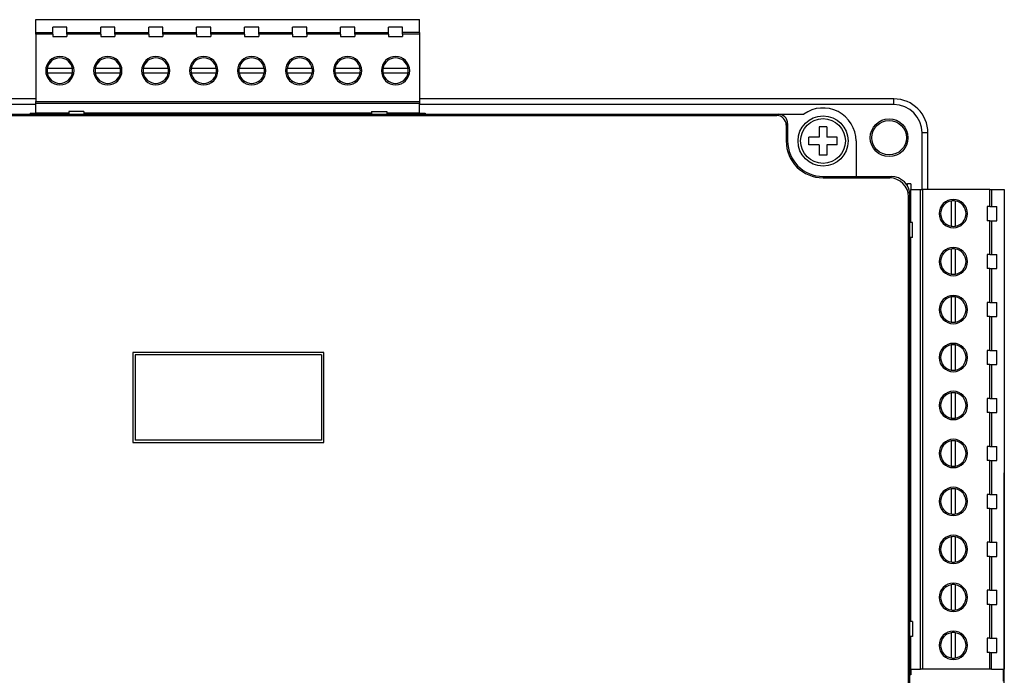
# Model space of a CAD drawing. Header units: millimetres. Extents: x -7023 to 53801, y 9849 to 33561.
# Tile 456 of 537: x 28868 to 28892, y 26556 to 26571. Entities that reach past the tile are written whole.
import ezdxf

# ---------------------------------------------------------------- set-up
doc = ezdxf.new("R2010")
doc.units = ezdxf.units.MM
doc.layers.add('IE_SKD', color=6, linetype='Continuous')

# ---------------------------------------------------------------- blocks, each defined once
blk = doc.blocks.new('Modul kontroli HID X100')
at = {"layer": 'IE_SKD', "linetype": 'Continuous', "lineweight": 25}
for p, q in [((-24081.05, -33184.7), (-24040.41, -33184.7)), ((-24081.05, -33186.05), (-24081.05, -33184.7)), ((-24040.41, -33186.05), (-24040.41, -33184.7)), ((-24077.76, -33185.5), (-24079.26, -33185.5)), ((-24079.26, -33186.05), (-24079.26, -33185.5)), ((-24077.76, -33186.05), (-24077.76, -33185.5)), ((-24072.68, -33185.5), (-24074.18, -33185.5)), ((-24074.18, -33186.05), (-24074.18, -33185.5)), ((-24072.68, -33186.05), (-24072.68, -33185.5)), ((-24067.6, -33185.5), (-24069.1, -33185.5)), ((-24069.1, -33186.05), (-24069.1, -33185.5)), ((-24067.6, -33186.05), (-24067.6, -33185.5)), ((-24062.52, -33185.5), (-24064.02, -33185.5)), ((-24064.02, -33186.05), (-24064.02, -33185.5)), ((-24062.52, -33186.05), (-24062.52, -33185.5)), ((-24057.44, -33185.5), (-24058.94, -33185.5)), ((-24058.94, -33186.05), (-24058.94, -33185.5)), ((-24057.44, -33186.05), (-24057.44, -33185.5)), ((-24052.36, -33185.5), (-24053.86, -33185.5)), ((-24053.86, -33186.05), (-24053.86, -33185.5)), ((-24052.36, -33186.05), (-24052.36, -33185.5)), ((-24047.28, -33185.5), (-24048.78, -33185.5)), ((-24048.78, -33186.05), (-24048.78, -33185.5)), ((-24047.28, -33186.05), (-24047.28, -33185.5)), ((-24042.2, -33185.5), (-24043.7, -33185.5)), ((-24043.7, -33186.05), (-24043.7, -33185.5)), ((-24042.2, -33186.05), (-24042.2, -33185.5)), ((-24081.05, -33186.05), (-24079.26, -33186.05)), ((-24081.05, -33186.23), (-24081.05, -33186.05)), ((-24081.05, -33186.23), (-24081.05, -33193.38)), ((-24079.26, -33186.23), (-24081.05, -33186.23)), ((-24079.26, -33186.23), (-24079.26, -33186.05)), ((-24079.26, -33186.23), (-24079.26, -33186.5)), ((-24079.26, -33186.5), (-24077.76, -33186.5)), ((-24077.76, -33186.23), (-24077.76, -33186.05)), ((-24077.76, -33186.05), (-24074.18, -33186.05)), ((-24077.76, -33186.23), (-24077.76, -33186.5)), ((-24074.18, -33186.23), (-24077.76, -33186.23)), ((-24074.18, -33186.23), (-24074.18, -33186.05)), ((-24074.18, -33186.23), (-24074.18, -33186.5)), ((-24074.18, -33186.5), (-24072.68, -33186.5)), ((-24072.68, -33186.23), (-24072.68, -33186.05)), ((-24072.68, -33186.05), (-24069.1, -33186.05)), ((-24072.68, -33186.23), (-24072.68, -33186.5)), ((-24069.1, -33186.23), (-24072.68, -33186.23)), ((-24069.1, -33186.23), (-24069.1, -33186.05)), ((-24069.1, -33186.23), (-24069.1, -33186.5)), ((-24069.1, -33186.5), (-24067.6, -33186.5)), ((-24067.6, -33186.05), (-24064.02, -33186.05)), ((-24067.6, -33186.23), (-24067.6, -33186.05)), ((-24067.6, -33186.23), (-24067.6, -33186.5)), ((-24064.02, -33186.23), (-24067.6, -33186.23)), ((-24064.02, -33186.23), (-24064.02, -33186.05)), ((-24064.02, -33186.23), (-24064.02, -33186.5)), ((-24064.02, -33186.5), (-24062.52, -33186.5)), ((-24062.52, -33186.23), (-24062.52, -33186.05)), ((-24062.52, -33186.05), (-24058.94, -33186.05)), ((-24062.52, -33186.23), (-24062.52, -33186.5)), ((-24058.94, -33186.23), (-24062.52, -33186.23)), ((-24058.94, -33186.23), (-24058.94, -33186.05)), ((-24058.94, -33186.23), (-24058.94, -33186.5)), ((-24058.94, -33186.5), (-24057.44, -33186.5)), ((-24057.44, -33186.23), (-24057.44, -33186.05)), ((-24057.44, -33186.05), (-24053.86, -33186.05)), ((-24057.44, -33186.23), (-24057.44, -33186.5)), ((-24053.86, -33186.23), (-24057.44, -33186.23)), ((-24053.86, -33186.23), (-24053.86, -33186.05)), ((-24053.86, -33186.23), (-24053.86, -33186.5)), ((-24053.86, -33186.5), (-24052.36, -33186.5)), ((-24052.36, -33186.05), (-24048.78, -33186.05)), ((-24052.36, -33186.23), (-24052.36, -33186.05)), ((-24052.36, -33186.23), (-24052.36, -33186.5)), ((-24048.78, -33186.23), (-24052.36, -33186.23)), ((-24048.78, -33186.23), (-24048.78, -33186.05)), ((-24048.78, -33186.23), (-24048.78, -33186.5)), ((-24048.78, -33186.5), (-24047.28, -33186.5)), ((-24047.28, -33186.23), (-24047.28, -33186.05)), ((-24047.28, -33186.05), (-24043.7, -33186.05)), ((-24047.28, -33186.23), (-24047.28, -33186.5)), ((-24043.7, -33186.23), (-24047.28, -33186.23)), ((-24043.7, -33186.23), (-24043.7, -33186.05)), ((-24043.7, -33186.23), (-24043.7, -33186.5)), ((-24043.7, -33186.5), (-24042.2, -33186.5)), ((-24042.2, -33186.23), (-24042.2, -33186.05)), ((-24040.41, -33186.05), (-24042.2, -33186.05)), ((-24042.2, -33186.23), (-24042.2, -33186.5)), ((-24040.41, -33186.23), (-24042.2, -33186.23)), ((-24040.41, -33186.05), (-24040.41, -33186.23)), ((-24040.41, -33186.23), (-24040.41, -33193.38)), ((-24077.18, -33189.87), (-24079.84, -33189.87)), ((-24072.1, -33189.87), (-24074.76, -33189.87)), ((-24067.02, -33189.87), (-24069.68, -33189.87)), ((-24061.94, -33189.87), (-24064.6, -33189.87)), ((-24056.86, -33189.87), (-24059.52, -33189.87)), ((-24051.78, -33189.87), (-24054.44, -33189.87)), ((-24046.7, -33189.87), (-24049.36, -33189.87)), ((-24041.62, -33189.87), (-24044.28, -33189.87)), ((-24079.84, -33190.33), (-24077.18, -33190.33)), ((-24074.76, -33190.33), (-24072.1, -33190.33)), ((-24069.68, -33190.33), (-24067.02, -33190.33)), ((-24064.6, -33190.33), (-24061.94, -33190.33)), ((-24059.52, -33190.33), (-24056.86, -33190.33)), ((-24054.44, -33190.33), (-24051.78, -33190.33)), ((-24049.36, -33190.33), (-24046.7, -33190.33)), ((-24044.28, -33190.33), (-24041.62, -33190.33)), ((-24081.05, -33193.09), (-24131.17, -33193.09)), ((-23990.17, -33193.09), (-24040.41, -33193.09)), ((-23990.17, -33193.7), (-23990.17, -33193.09)), ((-24081.05, -33193.7), (-24131.17, -33193.7)), ((-24081.05, -33193.38), (-24040.41, -33193.38)), ((-24081.05, -33193.57), (-24081.05, -33193.38)), ((-24040.41, -33193.57), (-24081.05, -33193.57)), ((-24081.05, -33194.6), (-24081.05, -33193.57)), ((-24040.41, -33193.38), (-24040.41, -33193.57)), ((-24040.41, -33194.6), (-24040.41, -33193.57)), ((-23990.17, -33193.7), (-24040.41, -33193.7)), ((-24118.77, -33194.86), (-24002.57, -33194.86)), ((-24105.97, -33194.7), (-24015.37, -33194.7)), ((-24081.65, -33194.6), (-24081.05, -33194.6)), ((-24081.65, -33194.6), (-24081.65, -33194.7)), ((-24077.57, -33194.6), (-24081.05, -33194.6)), ((-24079.39, -33194.6), (-24079.39, -33194.7)), ((-24077.64, -33194.6), (-24077.64, -33194.7)), ((-24075.97, -33194.43), (-24077.57, -33194.43)), ((-24077.57, -33194.43), (-24077.57, -33194.7)), ((-24075.97, -33194.43), (-24075.97, -33194.7)), ((-24045.49, -33194.6), (-24075.97, -33194.6)), ((-24074.31, -33194.6), (-24074.31, -33194.7)), ((-24072.56, -33194.6), (-24072.56, -33194.7)), ((-24069.23, -33194.6), (-24069.23, -33194.7)), ((-24067.48, -33194.6), (-24067.48, -33194.7)), ((-24064.15, -33194.6), (-24064.15, -33194.7)), ((-24062.4, -33194.6), (-24062.4, -33194.7)), ((-24059.07, -33194.6), (-24059.07, -33194.7)), ((-24057.32, -33194.6), (-24057.32, -33194.7)), ((-24053.99, -33194.6), (-24053.99, -33194.7)), ((-24052.24, -33194.6), (-24052.24, -33194.7)), ((-24048.91, -33194.6), (-24048.91, -33194.7)), ((-24047.16, -33194.6), (-24047.16, -33194.7)), ((-24045.49, -33194.43), (-24043.89, -33194.43)), ((-24045.49, -33194.43), (-24045.49, -33194.7)), ((-24043.89, -33194.43), (-24043.89, -33194.7)), ((-24040.41, -33194.6), (-24043.89, -33194.6)), ((-24043.83, -33194.6), (-24043.83, -33194.7)), ((-24042.08, -33194.6), (-24042.08, -33194.7)), ((-24040.41, -33194.6), (-24039.81, -33194.6)), ((-24039.81, -33194.6), (-24039.81, -33194.7)), ((-24015.37, -33194.7), (-24002.42, -33194.7)), ((-24002.57, -33194.86), (-24002.42, -33194.7)), ((-24002.42, -33194.7), (-23999.7, -33194.7)), ((-24001.42, -33195.7), (-24001.57, -33195.86)), ((-24001.57, -33195.86), (-24001.57, -33197.55)), ((-24001.42, -33195.7), (-24001.42, -33197.55)), ((-23997.27, -33196.05), (-23998.07, -33196.05)), ((-23998.07, -33196.05), (-23998.07, -33197.15)), ((-23997.27, -33196.05), (-23997.27, -33197.15)), ((-23998.07, -33197.15), (-23999.17, -33197.15)), ((-23999.17, -33197.95), (-23999.17, -33197.15)), ((-23996.17, -33197.15), (-23997.27, -33197.15)), ((-23996.17, -33197.95), (-23996.17, -33197.15)), ((-23987.17, -33202.7), (-23987.17, -33196.7)), ((-23986.56, -33196.7), (-23987.17, -33196.7)), ((-23986.56, -33202.7), (-23986.56, -33196.7)), ((-24001.42, -33197.55), (-24001.57, -33197.55)), ((-23998.07, -33197.95), (-23999.17, -33197.95)), ((-23998.07, -33197.95), (-23998.07, -33199.05)), ((-23997.27, -33197.95), (-23997.27, -33199.05)), ((-23996.17, -33197.95), (-23997.27, -33197.95)), ((-23994.17, -33197.55), (-23994.17, -33201.3)), ((-23997.27, -33199.05), (-23998.07, -33199.05)), ((-23997.67, -33201.3), (-23997.67, -33201.46)), ((-23997.67, -33201.3), (-23994.17, -33201.3)), ((-23997.67, -33201.46), (-23990.62, -33201.46)), ((-23994.17, -33201.3), (-23990.46, -33201.3)), ((-23990.62, -33201.46), (-23990.46, -33201.3)), ((-23988.87, -33202.1), (-23988.72, -33202.1)), ((-23988.37, -33202.1), (-23988.72, -33202.1)), ((-23988.72, -33202.33), (-23988.72, -33202.1)), ((-23988.37, -33202.1), (-23988.37, -33202.7)), ((-23988.47, -33203.3), (-23988.62, -33203.45)), ((-23988.62, -33305.96), (-23988.62, -33203.45)), ((-23988.47, -33306.11), (-23988.47, -33203.3)), ((-23988.37, -33206.18), (-23988.37, -33202.7)), ((-23988.37, -33202.7), (-23987.34, -33202.7)), ((-23987.34, -33253.5), (-23987.34, -33202.7)), ((-23987.34, -33202.7), (-23987.15, -33202.7)), ((-23987.15, -33202.7), (-23987.15, -33253.5)), ((-23980, -33202.7), (-23987.15, -33202.7)), ((-23980, -33204.49), (-23980, -33202.7)), ((-23980, -33202.7), (-23979.82, -33202.7)), ((-23979.82, -33202.7), (-23979.82, -33204.49)), ((-23979.82, -33202.7), (-23978.47, -33202.7)), ((-23978.47, -33202.7), (-23978.47, -33253.5)), ((-23988.37, -33204.36), (-23988.47, -33204.36)), ((-23984.1, -33203.91), (-23984.1, -33206.57)), ((-23983.64, -33206.57), (-23983.64, -33203.91)), ((-23980, -33204.49), (-23980.27, -33204.49)), ((-23980.27, -33204.49), (-23980.27, -33205.99)), ((-23980, -33204.49), (-23979.82, -33204.49)), ((-23979.82, -33204.49), (-23979.27, -33204.49)), ((-23979.27, -33205.99), (-23979.27, -33204.49)), ((-23988.37, -33206.11), (-23988.47, -33206.11)), ((-23988.2, -33206.18), (-23988.47, -33206.18)), ((-23988.2, -33207.78), (-23988.2, -33206.18)), ((-23980, -33205.99), (-23980.27, -33205.99)), ((-23980, -33209.57), (-23980, -33205.99)), ((-23980, -33205.99), (-23979.82, -33205.99)), ((-23979.82, -33205.99), (-23979.82, -33209.57)), ((-23979.82, -33205.99), (-23979.27, -33205.99)), ((-23988.2, -33207.78), (-23988.47, -33207.78)), ((-23988.37, -33248.42), (-23988.37, -33207.78)), ((-23988.37, -33209.44), (-23988.47, -33209.44)), ((-23984.1, -33208.99), (-23984.1, -33211.65)), ((-23983.64, -33211.65), (-23983.64, -33208.99)), ((-23980, -33209.57), (-23980.27, -33209.57)), ((-23980.27, -33209.57), (-23980.27, -33211.07)), ((-23980, -33209.57), (-23979.82, -33209.57)), ((-23979.82, -33209.57), (-23979.27, -33209.57)), ((-23979.27, -33211.07), (-23979.27, -33209.57)), ((-23988.37, -33211.19), (-23988.47, -33211.19)), ((-23980, -33211.07), (-23980.27, -33211.07)), ((-23980, -33214.65), (-23980, -33211.07)), ((-23980, -33211.07), (-23979.82, -33211.07)), ((-23979.82, -33211.07), (-23979.82, -33214.65)), ((-23979.82, -33211.07), (-23979.27, -33211.07)), ((-23984.1, -33214.07), (-23984.1, -33216.73)), ((-23983.64, -33216.73), (-23983.64, -33214.07)), ((-23988.37, -33214.52), (-23988.47, -33214.52)), ((-23980, -33214.65), (-23980.27, -33214.65)), ((-23980.27, -33214.65), (-23980.27, -33216.15)), ((-23980, -33214.65), (-23979.82, -33214.65)), ((-23979.82, -33214.65), (-23979.27, -33214.65)), ((-23979.27, -33216.15), (-23979.27, -33214.65)), ((-23980, -33216.15), (-23980.27, -33216.15)), ((-23980, -33219.73), (-23980, -33216.15)), ((-23980, -33216.15), (-23979.82, -33216.15)), ((-23979.82, -33216.15), (-23979.82, -33219.73)), ((-23979.82, -33216.15), (-23979.27, -33216.15)), ((-23988.37, -33216.27), (-23988.47, -33216.27)), ((-23984.1, -33219.15), (-23984.1, -33221.81)), ((-23983.64, -33221.81), (-23983.64, -33219.15)), ((-24050.54, -33219.94), (-24070.79, -33219.94)), ((-24070.79, -33219.94), (-24070.79, -33229.47)), ((-24070.78, -33219.94), (-24070.79, -33219.94)), ((-24050.55, -33219.94), (-24070.78, -33219.94)), ((-24070.78, -33219.94), (-24070.78, -33229.47)), ((-24070.54, -33220.18), (-24070.54, -33229.22)), ((-24050.8, -33220.18), (-24070.54, -33220.18)), ((-24050.8, -33220.18), (-24050.8, -33229.22)), ((-24050.55, -33219.94), (-24050.54, -33219.94)), ((-24050.55, -33229.47), (-24050.55, -33219.94)), ((-24050.54, -33229.47), (-24050.54, -33219.94)), ((-23988.37, -33219.6), (-23988.47, -33219.6)), ((-23980, -33219.73), (-23980.27, -33219.73)), ((-23980.27, -33219.73), (-23980.27, -33221.23)), ((-23980, -33219.73), (-23979.82, -33219.73)), ((-23979.82, -33219.73), (-23979.27, -33219.73)), ((-23979.27, -33221.23), (-23979.27, -33219.73)), ((-23988.37, -33221.35), (-23988.47, -33221.35)), ((-23980, -33221.23), (-23980.27, -33221.23)), ((-23980, -33224.81), (-23980, -33221.23)), ((-23980, -33221.23), (-23979.82, -33221.23)), ((-23979.82, -33221.23), (-23979.82, -33224.81)), ((-23979.82, -33221.23), (-23979.27, -33221.23)), ((-23984.1, -33224.23), (-23984.1, -33226.89)), ((-23983.64, -33226.89), (-23983.64, -33224.23)), ((-23988.37, -33224.68), (-23988.47, -33224.68)), ((-23980, -33224.81), (-23980.27, -33224.81)), ((-23980.27, -33224.81), (-23980.27, -33226.31)), ((-23980, -33224.81), (-23979.82, -33224.81)), ((-23979.82, -33224.81), (-23979.27, -33224.81)), ((-23979.27, -33226.31), (-23979.27, -33224.81)), ((-23988.37, -33226.43), (-23988.47, -33226.43)), ((-23980, -33226.31), (-23980.27, -33226.31)), ((-23980, -33229.89), (-23980, -33226.31)), ((-23980, -33226.31), (-23979.82, -33226.31)), ((-23979.82, -33226.31), (-23979.82, -33229.89)), ((-23979.82, -33226.31), (-23979.27, -33226.31)), ((-24070.79, -33229.47), (-24050.54, -33229.47)), ((-24070.78, -33229.47), (-24070.79, -33229.47)), ((-24070.78, -33229.47), (-24050.55, -33229.47)), ((-24050.8, -33229.22), (-24070.54, -33229.22)), ((-24050.55, -33229.47), (-24050.54, -33229.47)), ((-23984.1, -33229.31), (-23984.1, -33231.97)), ((-23983.64, -33231.97), (-23983.64, -33229.31)), ((-23988.37, -33229.76), (-23988.47, -33229.76)), ((-23980, -33229.89), (-23980.27, -33229.89)), ((-23980.27, -33229.89), (-23980.27, -33231.39)), ((-23980, -33229.89), (-23979.82, -33229.89)), ((-23979.82, -33229.89), (-23979.27, -33229.89)), ((-23979.27, -33231.39), (-23979.27, -33229.89)), ((-23988.37, -33231.51), (-23988.47, -33231.51)), ((-23980, -33231.39), (-23980.27, -33231.39)), ((-23980, -33234.97), (-23980, -33231.39)), ((-23980, -33231.39), (-23979.82, -33231.39)), ((-23979.82, -33231.39), (-23979.82, -33234.97)), ((-23979.82, -33231.39), (-23979.27, -33231.39)), ((-23978.47, -33231.7), (-23978.47, -33232.7)), ((-23978.47, -33231.7), (-23978.47, -33231.7)), ((-23978.47, -33276.7), (-23978.47, -33232.7)), ((-23988.37, -33234.84), (-23988.47, -33234.84)), ((-23984.1, -33234.39), (-23984.1, -33237.05)), ((-23983.64, -33237.05), (-23983.64, -33234.39)), ((-23980, -33234.97), (-23980.27, -33234.97)), ((-23980.27, -33234.97), (-23980.27, -33236.47)), ((-23980, -33234.97), (-23979.82, -33234.97)), ((-23979.82, -33234.97), (-23979.27, -33234.97)), ((-23979.27, -33236.47), (-23979.27, -33234.97)), ((-23988.37, -33236.59), (-23988.47, -33236.59)), ((-23980, -33236.47), (-23980.27, -33236.47)), ((-23980, -33240.05), (-23980, -33236.47)), ((-23980, -33236.47), (-23979.82, -33236.47)), ((-23979.82, -33236.47), (-23979.82, -33240.05)), ((-23979.82, -33236.47), (-23979.27, -33236.47)), ((-23988.37, -33239.92), (-23988.47, -33239.92)), ((-23984.1, -33239.47), (-23984.1, -33242.13)), ((-23983.64, -33242.13), (-23983.64, -33239.47)), ((-23980, -33240.05), (-23980.27, -33240.05)), ((-23980.27, -33240.05), (-23980.27, -33241.55)), ((-23980, -33240.05), (-23979.82, -33240.05)), ((-23979.82, -33240.05), (-23979.27, -33240.05)), ((-23979.27, -33241.55), (-23979.27, -33240.05)), ((-23988.37, -33241.67), (-23988.47, -33241.67)), ((-23980, -33241.55), (-23980.27, -33241.55)), ((-23980, -33245.13), (-23980, -33241.55)), ((-23980, -33241.55), (-23979.82, -33241.55)), ((-23979.82, -33241.55), (-23979.82, -33245.13)), ((-23979.82, -33241.55), (-23979.27, -33241.55)), ((-23988.37, -33245), (-23988.47, -33245)), ((-23984.1, -33244.55), (-23984.1, -33247.21)), ((-23983.64, -33247.21), (-23983.64, -33244.55)), ((-23980, -33245.13), (-23980.27, -33245.13)), ((-23980.27, -33245.13), (-23980.27, -33246.63)), ((-23980, -33245.13), (-23979.82, -33245.13)), ((-23979.82, -33245.13), (-23979.27, -33245.13)), ((-23979.27, -33246.63), (-23979.27, -33245.13)), ((-23988.37, -33246.75), (-23988.47, -33246.75)), ((-23980, -33246.63), (-23980.27, -33246.63)), ((-23980, -33250.21), (-23980, -33246.63)), ((-23980, -33246.63), (-23979.82, -33246.63)), ((-23979.82, -33246.63), (-23979.82, -33250.21)), ((-23979.82, -33246.63), (-23979.27, -33246.63)), ((-23988.2, -33248.42), (-23988.47, -33248.42)), ((-23988.2, -33248.42), (-23988.2, -33250.02)), ((-23988.2, -33250.02), (-23988.47, -33250.02)), ((-23988.37, -33250.08), (-23988.47, -33250.08)), ((-23988.37, -33253.5), (-23988.37, -33250.02)), ((-23984.1, -33249.63), (-23984.1, -33252.29)), ((-23983.64, -33252.29), (-23983.64, -33249.63)), ((-23980, -33250.21), (-23980.27, -33250.21)), ((-23980.27, -33250.21), (-23980.27, -33251.71)), ((-23980, -33250.21), (-23979.82, -33250.21)), ((-23979.82, -33250.21), (-23979.27, -33250.21)), ((-23979.27, -33251.71), (-23979.27, -33250.21)), ((-23988.37, -33251.83), (-23988.47, -33251.83)), ((-23980, -33251.71), (-23980.27, -33251.71)), ((-23980, -33253.5), (-23980, -33251.71)), ((-23980, -33251.71), (-23979.82, -33251.71)), ((-23979.82, -33253.5), (-23979.82, -33251.71)), ((-23979.82, -33251.71), (-23979.27, -33251.71)), ((-23988.37, -33253.5), (-23987.34, -33253.5)), ((-23988.37, -33253.5), (-23988.37, -33254.1)), ((-23987.15, -33253.5), (-23987.34, -33253.5)), ((-23980, -33253.5), (-23987.15, -33253.5)), ((-23979.82, -33253.5), (-23980, -33253.5)), ((-23979.82, -33253.5), (-23978.47, -33253.5)), ((-23978.59, -33253.5), (-23978.59, -33254.77)), ((-23988.37, -33254.1), (-23988.47, -33254.1))]:
    blk.add_line(p, q, dxfattribs=at)
for centre, radius in [((-23997.67, -33197.55), 2.65), ((-23997.67, -33197.55), 2.37), ((-23990.67, -33197.2), 2), ((-23990.67, -33197.2), 1.83)]:
    blk.add_circle(centre, radius, dxfattribs=at)
for centre, radius, start, end in [((-24078.51, -33190.1), 1.5, 0, 180), ((-24078.51, -33190.1), 1.35, 9.7945, 170.2055), ((-24073.43, -33190.1), 1.5, 0, 180), ((-24073.43, -33190.1), 1.35, 9.7945, 170.2055), ((-24068.35, -33190.1), 1.5, 0, 180), ((-24068.35, -33190.1), 1.35, 9.7945, 170.2055), ((-24063.27, -33190.1), 1.5, 0, 180), ((-24063.27, -33190.1), 1.35, 9.7945, 170.2055), ((-24058.19, -33190.1), 1.5, 0, 180), ((-24058.19, -33190.1), 1.35, 9.7945, 170.2055), ((-24053.11, -33190.1), 1.5, 0, 180), ((-24053.11, -33190.1), 1.35, 9.7945, 170.2055), ((-24048.03, -33190.1), 1.5, 0, 180), ((-24048.03, -33190.1), 1.35, 9.7945, 170.2055), ((-24042.95, -33190.1), 1.5, 0, 180), ((-24042.95, -33190.1), 1.35, 9.7945, 170.2055), ((-24078.51, -33190.1), 1.5, 180, 0), ((-24078.51, -33190.1), 1.35, 170.2055, 180), ((-24078.51, -33190.1), 1.35, 180, 189.7945), ((-24078.51, -33190.1), 1.35, 0, 9.7945), ((-24078.51, -33190.1), 1.35, 350.2055, 0), ((-24073.43, -33190.1), 1.5, 180, 0), ((-24073.43, -33190.1), 1.35, 170.2055, 180), ((-24073.43, -33190.1), 1.35, 180, 189.7945), ((-24073.43, -33190.1), 1.35, 0, 9.7945), ((-24073.43, -33190.1), 1.35, 350.2055, 0), ((-24068.35, -33190.1), 1.5, 180, 0), ((-24068.35, -33190.1), 1.35, 170.2055, 180), ((-24068.35, -33190.1), 1.35, 180, 189.7945), ((-24068.35, -33190.1), 1.35, 0, 9.7945), ((-24068.35, -33190.1), 1.35, 350.2055, 0), ((-24063.27, -33190.1), 1.5, 180, 0), ((-24063.27, -33190.1), 1.35, 170.2055, 180), ((-24063.27, -33190.1), 1.35, 180, 189.7945), ((-24063.27, -33190.1), 1.35, 0, 9.7945), ((-24063.27, -33190.1), 1.35, 350.2055, 0), ((-24058.19, -33190.1), 1.5, 180, 0), ((-24058.19, -33190.1), 1.35, 170.2055, 180), ((-24058.19, -33190.1), 1.35, 180, 189.7945), ((-24058.19, -33190.1), 1.35, 0, 9.7945), ((-24058.19, -33190.1), 1.35, 350.2055, 0), ((-24053.11, -33190.1), 1.5, 180, 0), ((-24053.11, -33190.1), 1.35, 170.2055, 180), ((-24053.11, -33190.1), 1.35, 180, 189.7945), ((-24053.11, -33190.1), 1.35, 0, 9.7945), ((-24053.11, -33190.1), 1.35, 350.2055, 0), ((-24048.03, -33190.1), 1.5, 180, 0), ((-24048.03, -33190.1), 1.35, 170.2055, 180), ((-24048.03, -33190.1), 1.35, 180, 189.7945), ((-24048.03, -33190.1), 1.35, 0, 9.7945), ((-24048.03, -33190.1), 1.35, 350.2055, 0), ((-24042.95, -33190.1), 1.5, 180, 0), ((-24042.95, -33190.1), 1.35, 170.2055, 180), ((-24042.95, -33190.1), 1.35, 180, 189.7945), ((-24042.95, -33190.1), 1.35, 0, 9.7945), ((-24042.95, -33190.1), 1.35, 350.2055, 0), ((-24078.51, -33190.1), 1.35, 189.7945, 350.2055), ((-24073.43, -33190.1), 1.35, 189.7945, 350.2055), ((-24068.35, -33190.1), 1.35, 189.7945, 350.2055), ((-24063.27, -33190.1), 1.35, 189.7945, 350.2055), ((-24058.19, -33190.1), 1.35, 189.7945, 350.2055), ((-24053.11, -33190.1), 1.35, 189.7945, 350.2055), ((-24048.03, -33190.1), 1.35, 189.7945, 350.2055), ((-24042.95, -33190.1), 1.35, 189.7945, 350.2055), ((-23990.17, -33196.7), 3.61, 0, 90), ((-23997.67, -33197.55), 3.5, 0, 125.4832), ((-23990.17, -33196.7), 3, 0, 90), ((-23997.67, -33197.55), 3.9, 180, 270), ((-23997.67, -33197.55), 3.75, 180, 270), ((-23983.87, -33205.24), 1.5, 90, 270), ((-23983.87, -33205.24), 1.35, 99.7945, 260.2055), ((-23983.87, -33205.24), 1.35, 90, 99.7945), ((-23983.87, -33205.24), 1.5, 270, 90), ((-23983.87, -33205.24), 1.35, 80.2055, 90), ((-23983.87, -33205.24), 1.35, 279.7945, 80.2055), ((-23983.87, -33205.24), 1.35, 260.2055, 270), ((-23983.87, -33205.24), 1.35, 270, 279.7945), ((-23983.87, -33210.32), 1.5, 90, 270), ((-23983.87, -33210.32), 1.5, 270, 90), ((-23983.87, -33210.32), 1.35, 99.7945, 260.2055), ((-23983.87, -33210.32), 1.35, 90, 99.7945), ((-23983.87, -33210.32), 1.35, 80.2055, 90), ((-23983.87, -33210.32), 1.35, 279.7945, 80.2055), ((-23983.87, -33210.32), 1.35, 260.2055, 270), ((-23983.87, -33210.32), 1.35, 270, 279.7945), ((-23983.87, -33215.4), 1.5, 90, 270), ((-23983.87, -33215.4), 1.35, 99.7945, 260.2055), ((-23983.87, -33215.4), 1.35, 90, 99.7945), ((-23983.87, -33215.4), 1.5, 270, 90), ((-23983.87, -33215.4), 1.35, 80.2055, 90), ((-23983.87, -33215.4), 1.35, 279.7945, 80.2055), ((-23983.87, -33215.4), 1.35, 260.2055, 270), ((-23983.87, -33215.4), 1.35, 270, 279.7945), ((-23983.87, -33220.48), 1.5, 90, 270), ((-23983.87, -33220.48), 1.35, 99.7945, 260.2055), ((-23983.87, -33220.48), 1.35, 90, 99.7945), ((-23983.87, -33220.48), 1.5, 270, 90), ((-23983.87, -33220.48), 1.35, 80.2055, 90), ((-23983.87, -33220.48), 1.35, 279.7945, 80.2055), ((-23983.87, -33220.48), 1.35, 260.2055, 270), ((-23983.87, -33220.48), 1.35, 270, 279.7945), ((-23983.87, -33225.56), 1.5, 90, 270), ((-23983.87, -33225.56), 1.35, 99.7945, 260.2055), ((-23983.87, -33225.56), 1.35, 90, 99.7945), ((-23983.87, -33225.56), 1.5, 270, 90), ((-23983.87, -33225.56), 1.35, 80.2055, 90), ((-23983.87, -33225.56), 1.35, 279.7945, 80.2055), ((-23983.87, -33225.56), 1.35, 260.2055, 270), ((-23983.87, -33225.56), 1.35, 270, 279.7945), ((-23983.87, -33230.64), 1.5, 90, 270), ((-23983.87, -33230.64), 1.35, 99.7945, 260.2055), ((-23983.87, -33230.64), 1.35, 90, 99.7945), ((-23983.87, -33230.64), 1.5, 270, 90), ((-23983.87, -33230.64), 1.35, 80.2055, 90), ((-23983.87, -33230.64), 1.35, 279.7945, 80.2055), ((-23983.87, -33230.64), 1.35, 260.2055, 270), ((-23983.87, -33230.64), 1.35, 270, 279.7945), ((-23983.87, -33235.72), 1.5, 90, 270), ((-23983.87, -33235.72), 1.35, 99.7945, 260.2055), ((-23983.87, -33235.72), 1.35, 90, 99.7945), ((-23983.87, -33235.72), 1.5, 270, 90), ((-23983.87, -33235.72), 1.35, 80.2055, 90), ((-23983.87, -33235.72), 1.35, 279.7945, 80.2055), ((-23983.87, -33235.72), 1.35, 260.2055, 270), ((-23983.87, -33235.72), 1.35, 270, 279.7945), ((-23983.87, -33240.8), 1.5, 90, 270), ((-23983.87, -33240.8), 1.35, 99.7945, 260.2055), ((-23983.87, -33240.8), 1.35, 90, 99.7945), ((-23983.87, -33240.8), 1.5, 270, 90), ((-23983.87, -33240.8), 1.35, 80.2055, 90), ((-23983.87, -33240.8), 1.35, 279.7945, 80.2055), ((-23983.87, -33240.8), 1.35, 260.2055, 270), ((-23983.87, -33240.8), 1.35, 270, 279.7945), ((-23983.87, -33245.88), 1.5, 90, 270), ((-23983.87, -33245.88), 1.35, 99.7945, 260.2055), ((-23983.87, -33245.88), 1.35, 90, 99.7945), ((-23983.87, -33245.88), 1.5, 270, 90), ((-23983.87, -33245.88), 1.35, 80.2055, 90), ((-23983.87, -33245.88), 1.35, 279.7945, 80.2055), ((-23983.87, -33245.88), 1.35, 260.2055, 270), ((-23983.87, -33245.88), 1.35, 270, 279.7945), ((-23983.87, -33250.96), 1.5, 90, 270), ((-23983.87, -33250.96), 1.5, 270, 90), ((-23983.87, -33250.96), 1.35, 99.7945, 260.2055), ((-23983.87, -33250.96), 1.35, 90, 99.7945), ((-23983.87, -33250.96), 1.35, 80.2055, 90), ((-23983.87, -33250.96), 1.35, 279.7945, 80.2055), ((-23983.87, -33250.96), 1.35, 260.2055, 270), ((-23983.87, -33250.96), 1.35, 270, 279.7945)]:
    blk.add_arc(centre, radius, start, end, dxfattribs=at)
for centre, major_axis, ratio, start_param, end_param in [((-24002.57, -33195.86), (-0.71, -0.71), 0.99628, 2.358058, 3.925127), ((-24002.42, -33195.71), (-0.71, -0.71), 0.99628, 2.358058, 3.925127), ((-23990.62, -33203.46), (-1.42, -1.42), 0.99628, 2.358058, 3.925127), ((-23990.47, -33203.31), (-1.42, -1.42), 0.99628, 2.358058, 3.925127), ((-23979.53, -33231.7), (1.07, 0), 0.998074, 0, 0.110481)]:
    blk.add_ellipse(centre, major_axis=major_axis, ratio=ratio, start_param=start_param, end_param=end_param, dxfattribs=at)

msp = doc.modelspace()

# ---------------------------------------------------------------- block references
at = {"layer": 'IE_SKD', "ltscale": 200, "transparency": 33554687, "xscale": 0.2244324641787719, "yscale": 0.2244324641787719, "zscale": 0.2244324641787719}
msp.add_blockref('Modul kontroli HID X100', (34273.179, 34019.095), dxfattribs=at)

doc.saveas('drawing.dxf')
